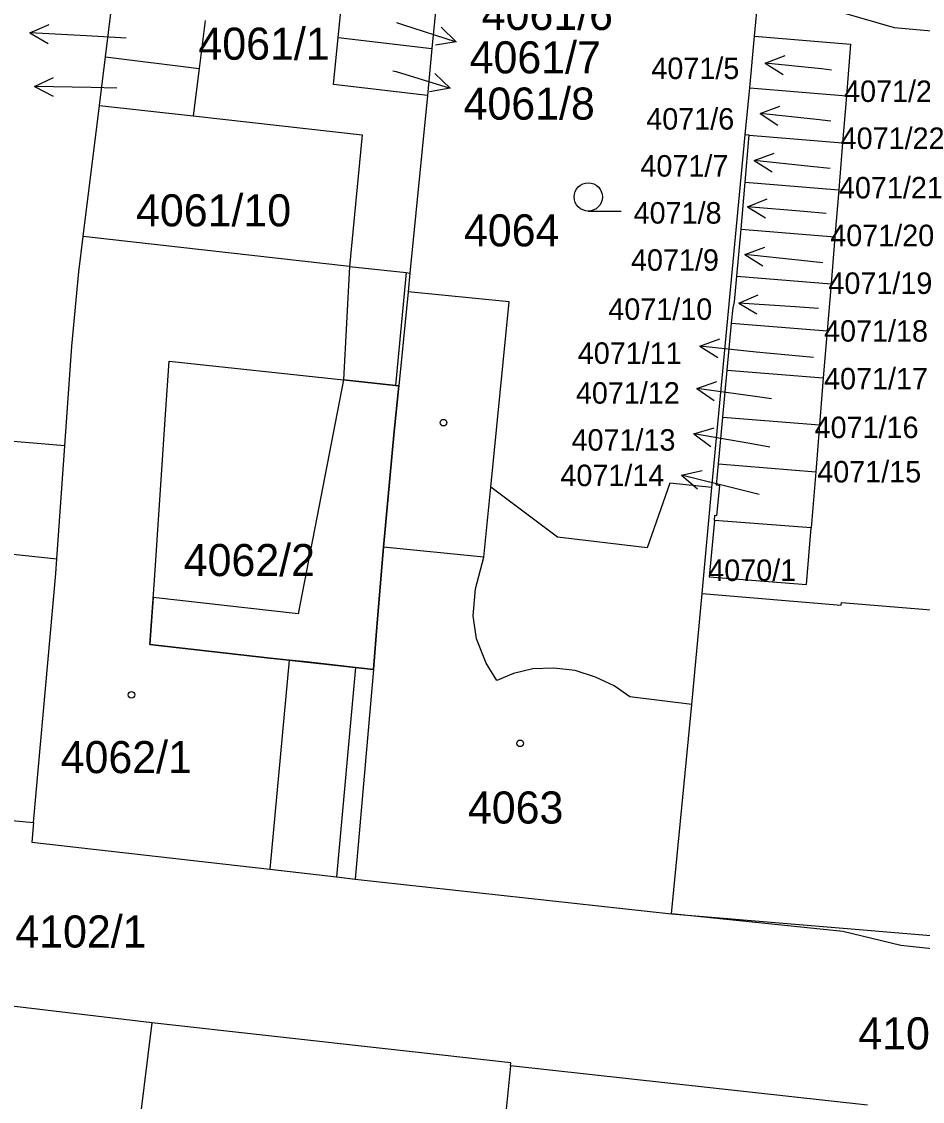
# Model space of a CAD drawing. Extents: x -756746 to -753363, y -1166406 to -1161727.
# Drawn here: x -755445.9 to -755398.2, y -1165694.3 to -1165637.1 of the extents above; entities that cross this region are included whole.
import ezdxf

# ---------------------------------------------------------------- set-up
doc = ezdxf.new("R2010")
doc.units = 0
for name, color, linetype in [('Hranice parcel', 7, 'Continuous'), ('Parcelní čísla', 7, 'Continuous'), ('Pop  PČ popisy', 7, 'Continuous'), ('Vnitřní kresba', 7, 'Continuous'), ('Věcná břemena k části', 7, 'Continuous'), ('Značky budov', 7, 'Continuous'), ('Značky kultur', 7, 'Continuous')]:
    doc.layers.add(name, color=color, linetype=linetype)

msp = doc.modelspace()

# ---------------------------------------------------------------- linework, layer by layer
at = {"layer": 'Hranice parcel'}
for p, q in [((-755429.14, -1165637.91), (-755428.89, -1165635.42)), ((-755423.93, -1165636.01), (-755424.18, -1165638.5)), ((-755407.09, -1165637.85), (-755406.88, -1165635.67)), ((-755441.47, -1165638.93), (-755441.15, -1165636.35)), ((-755436.2, -1165637.02), (-755436.51, -1165639.56)), ((-755429.14, -1165637.91), (-755424.18, -1165638.5)), ((-755407.34, -1165640.58), (-755407.09, -1165637.85)), ((-755424.18, -1165638.5), (-755424.42, -1165640.99)), ((-755441.79, -1165641.51), (-755441.47, -1165638.93)), ((-755441.47, -1165638.93), (-755436.51, -1165639.56)), ((-755436.51, -1165639.56), (-755436.82, -1165642.06)), ((-755407.58, -1165643.07), (-755407.34, -1165640.58)), ((-755407.34, -1165640.58), (-755402.21, -1165641)), ((-755424.42, -1165640.99), (-755425.34, -1165650.4)), ((-755402.21, -1165641), (-755402.42, -1165643.49)), ((-755442.66, -1165648.45), (-755441.79, -1165641.51)), ((-755441.79, -1165641.51), (-755436.82, -1165642.06)), ((-755409.34, -1165661.75), (-755407.58, -1165643.07)), ((-755407.36, -1165643.09), (-755407.58, -1165643.07)), ((-755407.36, -1165643.09), (-755402.42, -1165643.49)), ((-755402.42, -1165643.49), (-755402.62, -1165645.98)), ((-755407.8, -1165648.07), (-755407.58, -1165645.58)), ((-755407.58, -1165645.58), (-755402.62, -1165645.98)), ((-755402.62, -1165645.98), (-755402.82, -1165648.47)), ((-755428.54, -1165650.04), (-755442.66, -1165648.45)), ((-755408.02, -1165650.56), (-755407.8, -1165648.07)), ((-755407.8, -1165648.07), (-755402.82, -1165648.47)), ((-755402.82, -1165648.47), (-755403.03, -1165650.97)), ((-755425.34, -1165650.4), (-755425.44, -1165651.39)), ((-755408.02, -1165650.56), (-755403.03, -1165650.97)), ((-755425.44, -1165651.39), (-755425.93, -1165656.36)), ((-755403.03, -1165650.97), (-755403.23, -1165653.46)), ((-755408.53, -1165655.54), (-755408.3, -1165653.05)), ((-755408.3, -1165653.05), (-755403.23, -1165653.46)), ((-755403.23, -1165653.46), (-755403.44, -1165655.95)), ((-755408.76, -1165658.03), (-755408.53, -1165655.54)), ((-755408.53, -1165655.54), (-755403.44, -1165655.95)), ((-755403.44, -1165655.95), (-755403.64, -1165658.43)), ((-755409, -1165660.51), (-755408.76, -1165658.03)), ((-755408.76, -1165658.03), (-755403.64, -1165658.43)), ((-755443.63, -1165659.55), (-755456.28, -1165658.49)), ((-755403.64, -1165658.43), (-755403.84, -1165660.92)), ((-755409, -1165660.51), (-755403.84, -1165660.92)), ((-755403.84, -1165660.92), (-755404.09, -1165663.9)), ((-755409.86, -1165667.38), (-755409.34, -1165661.75)), ((-755404.09, -1165663.9), (-755409.21, -1165663.51)), ((-755409.86, -1165667.38), (-755402.49, -1165667.99)), ((-755427.28, -1165671.4), (-755428.25, -1165682.5)), ((-755457.56, -1165678.37), (-755445.28, -1165679.5)), ((-755428.25, -1165682.5), (-755411.48, -1165684.35)), ((-755411.48, -1165684.35), (-755378.36, -1165687.11)), ((-755439.02, -1165690.12), (-755453.31, -1165688.42)), ((-755420.01, -1165692.39), (-755421.39, -1165705.85)), ((-755401.1, -1165694.49), (-755420.01, -1165692.39))]:
    msp.add_line(p, q, dxfattribs=at)
for points in [[(-755404.16, -1165636.09), (-755399.69, -1165637.39), (-755389.61, -1165638.29), (-755388.18, -1165638.5)], [(-755424.42, -1165640.99), (-755429.39, -1165640.4), (-755429.14, -1165637.91)], [(-755407.09, -1165637.85), (-755401.99, -1165638.27), (-755402.21, -1165641)], [(-755436.82, -1165642.06), (-755427.88, -1165643.07), (-755428.54, -1165650.04)], [(-755407.58, -1165645.58), (-755407.38, -1165643.29), (-755407.36, -1165643.09)], [(-755443.63, -1165659.55), (-755443.26, -1165654.26), (-755442.89, -1165650.33), (-755442.66, -1165648.45)], [(-755428.54, -1165650.04), (-755425.55, -1165650.37), (-755425.34, -1165650.4)], [(-755408.3, -1165653.05), (-755408.22, -1165652.23), (-755408.14, -1165651.92), (-755408.02, -1165650.56)], [(-755409.34, -1165661.75), (-755411.58, -1165661.53), (-755412.77, -1165664.95), (-755417.52, -1165664.38), (-755421.05, -1165661.73), (-755420.09, -1165651.92), (-755425.44, -1165651.39)], [(-755427.28, -1165671.4), (-755428.22, -1165671.29), (-755430.83, -1165671), (-755431.74, -1165670.9), (-755432.74, -1165670.79), (-755439.13, -1165670.07), (-755438.87, -1165666.66), (-755438.29, -1165657.88), (-755438.1, -1165655.06), (-755428.87, -1165656.05), (-755426.1, -1165656.35), (-755425.93, -1165656.36)], [(-755425.93, -1165656.36), (-755426.17, -1165658.78), (-755426.74, -1165664.91), (-755427.07, -1165668.92), (-755427.28, -1165671.4)], [(-755445.28, -1165679.5), (-755444.39, -1165669.48), (-755444.11, -1165666.31), (-755444.05, -1165665.53), (-755443.63, -1165659.55)], [(-755409.21, -1165663.51), (-755409.19, -1165663.23), (-755409.08, -1165663.24), (-755408.93, -1165661.67), (-755409.1, -1165661.63), (-755409, -1165660.51)], [(-755409.21, -1165663.51), (-755409.48, -1165666.49), (-755404.33, -1165666.89), (-755404.09, -1165663.9)], [(-755411.48, -1165684.35), (-755410.41, -1165673.25), (-755409.86, -1165667.38)], [(-755402.49, -1165667.99), (-755402.48, -1165667.84), (-755393.85, -1165668.55), (-755393.86, -1165668.68), (-755376.96, -1165670.1)], [(-755445.28, -1165679.5), (-755445.38, -1165680.54), (-755432.77, -1165681.98), (-755429.24, -1165682.39), (-755428.25, -1165682.5)], [(-755378.36, -1165687.11), (-755378.46, -1165688.06), (-755389.82, -1165687.04), (-755399.34, -1165686.03), (-755402.41, -1165685.28), (-755411.48, -1165684.35)], [(-755439.02, -1165690.12), (-755440.68, -1165703.55), (-755440.8, -1165704.55), (-755441.63, -1165711.38)], [(-755420.01, -1165692.39), (-755419.99, -1165692.24), (-755439.02, -1165690.12)]]:
    msp.add_lwpolyline(points, dxfattribs=at)
at = {"layer": 'Pop  PČ popisy'}
for p, q in [((-755426.05, -1165637.12), (-755425.74, -1165637.22)), ((-755445.477, -1165637.673), (-755444.451, -1165637.225)), ((-755442.48, -1165637.83), (-755445.477, -1165637.673)), ((-755445.477, -1165637.673), (-755444.503, -1165638.225)), ((-755425.74, -1165637.22), (-755422.886, -1165638.147)), ((-755422.886, -1165638.147), (-755423.684, -1165637.362)), ((-755440.37, -1165637.94), (-755442.48, -1165637.83)), ((-755422.886, -1165638.147), (-755423.993, -1165638.314)), ((-755406.515, -1165639.266), (-755405.466, -1165638.873)), ((-755403.53, -1165639.58), (-755406.515, -1165639.266)), ((-755406.515, -1165639.266), (-755405.571, -1165639.869)), ((-755445.241, -1165640.508), (-755444.23, -1165640.024)), ((-755426.24, -1165639.67), (-755426.08, -1165639.72)), ((-755426.08, -1165639.72), (-755423.21, -1165640.597)), ((-755423.21, -1165640.597), (-755424.021, -1165639.826)), ((-755403.01, -1165639.64), (-755403.53, -1165639.58)), ((-755442.24, -1165640.56), (-755445.241, -1165640.508)), ((-755445.241, -1165640.508), (-755444.248, -1165641.026)), ((-755440.88, -1165640.59), (-755442.24, -1165640.56)), ((-755423.21, -1165640.597), (-755424.314, -1165640.783)), ((-755406.785, -1165641.946), (-755405.736, -1165641.553)), ((-755403.8, -1165642.26), (-755406.785, -1165641.946)), ((-755406.785, -1165641.946), (-755405.841, -1165642.549)), ((-755403.04, -1165642.35), (-755403.8, -1165642.26)), ((-755407.095, -1165644.426), (-755406.046, -1165644.033)), ((-755404.11, -1165644.74), (-755407.095, -1165644.426)), ((-755407.095, -1165644.426), (-755406.151, -1165645.029)), ((-755403.07, -1165644.86), (-755404.11, -1165644.74)), ((-755407.46, -1165646.878), (-755406.418, -1165646.467)), ((-755404.47, -1165647.14), (-755407.46, -1165646.878)), ((-755407.46, -1165646.878), (-755406.506, -1165647.465)), ((-755403.29, -1165647.24), (-755404.47, -1165647.14)), ((-755407.595, -1165649.416), (-755406.546, -1165649.023)), ((-755404.61, -1165649.73), (-755407.595, -1165649.416)), ((-755407.595, -1165649.416), (-755406.651, -1165650.019)), ((-755403.47, -1165649.85), (-755404.61, -1165649.73)), ((-755407.924, -1165651.981), (-755406.89, -1165651.551)), ((-755404.93, -1165652.19), (-755407.924, -1165651.981)), ((-755407.924, -1165651.981), (-755406.96, -1165652.55)), ((-755403.7, -1165652.28), (-755404.93, -1165652.19)), ((-755409.975, -1165654.266), (-755408.926, -1165653.873)), ((-755406.99, -1165654.58), (-755409.975, -1165654.266)), ((-755409.975, -1165654.266), (-755409.031, -1165654.869)), ((-755403.96, -1165654.87), (-755406.99, -1165654.58)), ((-755410.142, -1165656.502), (-755409.08, -1165656.146)), ((-755407.17, -1165656.92), (-755410.142, -1165656.502)), ((-755410.142, -1165656.502), (-755409.22, -1165657.138)), ((-755406.18, -1165657.06), (-755407.17, -1165656.92)), ((-755410.295, -1165658.909), (-755409.222, -1165658.59)), ((-755407.34, -1165659.43), (-755410.295, -1165658.909)), ((-755410.295, -1165658.909), (-755409.396, -1165659.576)), ((-755406.27, -1165659.62), (-755407.34, -1165659.43)), ((-755410.952, -1165661.094), (-755409.859, -1165660.85)), ((-755408.04, -1165661.82), (-755410.952, -1165661.094)), ((-755410.952, -1165661.094), (-755410.101, -1165661.822)), ((-755406.84, -1165662.13), (-755408.04, -1165661.82))]:
    msp.add_line(p, q, dxfattribs=at)
at = {"layer": 'Vnitřní kresba'}
for p, q in [((-755428.54, -1165650.04), (-755428.87, -1165656.05)), ((-755425.55, -1165650.37), (-755426.1, -1165656.35)), ((-755421.42, -1165665.44), (-755421.05, -1165661.73)), ((-755448.53, -1165665.05), (-755444.05, -1165665.53)), ((-755421.42, -1165665.44), (-755426.74, -1165664.91)), ((-755421.87, -1165667.13), (-755421.42, -1165665.44)), ((-755421.99, -1165668.56), (-755421.87, -1165667.13)), ((-755421.82, -1165669.77), (-755421.99, -1165668.56)), ((-755421.3, -1165671.06), (-755421.82, -1165669.77)), ((-755431.74, -1165670.9), (-755432.77, -1165681.98)), ((-755428.22, -1165671.29), (-755429.24, -1165682.39)), ((-755420.74, -1165671.99), (-755421.3, -1165671.06)), ((-755418.83, -1165671.37), (-755419.85, -1165671.61)), ((-755417.71, -1165671.33), (-755418.83, -1165671.37)), ((-755416.59, -1165671.45), (-755417.71, -1165671.33)), ((-755415.51, -1165671.8), (-755416.59, -1165671.45)), ((-755419.85, -1165671.61), (-755420.74, -1165671.99)), ((-755414.52, -1165672.26), (-755415.51, -1165671.8)), ((-755413.69, -1165672.85), (-755414.52, -1165672.26)), ((-755410.41, -1165673.25), (-755413.69, -1165672.85))]:
    msp.add_line(p, q, dxfattribs=at)
at = {"layer": 'Věcná břemena k části'}
msp.add_lwpolyline([(-755431.27, -1165668.45), (-755438.94, -1165667.58), (-755439.13, -1165670.07), (-755432.74, -1165670.79), (-755431.74, -1165670.9), (-755428.22, -1165671.29), (-755427.28, -1165671.4), (-755427.07, -1165668.92), (-755426.74, -1165664.91), (-755426.17, -1165658.78), (-755425.93, -1165656.36), (-755426.1, -1165656.35), (-755428.87, -1165656.05)], close=True, dxfattribs=at)
at = {"layer": 'Značky budov'}
for centre in [(-755423.567, -1165658.319), (-755440.097, -1165672.739), (-755419.507, -1165675.309)]:
    msp.add_circle(centre, 0.175, dxfattribs=at)
at = {"layer": 'Značky kultur'}
msp.add_line((-755415.893, -1165647.11), (-755414.143, -1165647.11), dxfattribs=at)
msp.add_circle((-755415.893, -1165646.36), 0.75, dxfattribs=at)

# ---------------------------------------------------------------- texts
at = {"layer": 'Parcelní čísla'}
for s, height, p in [('4061/6', 1.7, (-755421.54, -1165637.514)), ('4061/1', 1.7, (-755436.547, -1165639.09)), ('4061/7', 1.7, (-755422.18, -1165639.814)), ('4071/5', 1.139, (-755412.549, -1165640.114)), ('4061/8', 1.7, (-755422.5, -1165642.264)), ('4071/23', 1.139, (-755402.339, -1165641.329)), ('4071/6', 1.139, (-755412.819, -1165642.794)), ('4071/22', 1.139, (-755402.519, -1165643.819)), ('4071/7', 1.139, (-755413.129, -1165645.284)), ('4071/21', 1.139, (-755402.609, -1165646.439)), ('4061/10', 1.7, (-755439.856, -1165647.92)), ('4071/8', 1.139, (-755413.489, -1165647.774)), ('4064', 1.7, (-755422.48, -1165648.98)), ('4071/20', 1.139, (-755403.069, -1165648.969)), ('4071/9', 1.139, (-755413.629, -1165650.274)), ('4071/19', 1.139, (-755403.169, -1165651.499)), ('4071/10', 1.139, (-755414.829, -1165652.874)), ('4071/18', 1.139, (-755403.399, -1165654.029)), ('4071/11', 1.139, (-755416.449, -1165655.204)), ('4071/17', 1.139, (-755403.399, -1165656.559)), ('4071/12', 1.139, (-755416.549, -1165657.314)), ('4071/16', 1.139, (-755403.899, -1165659.139)), ('4071/13', 1.139, (-755416.779, -1165659.804)), ('4071/14', 1.139, (-755417.369, -1165661.684)), ('4071/15', 1.139, (-755403.759, -1165661.489)), ('4062/2', 1.7, (-755437.327, -1165666.45)), ('4070/1', 1.139, (-755409.534, -1165666.709)), ('4062/1', 1.7, (-755443.847, -1165676.89)), ('4063', 1.7, (-755422.27, -1165679.56)), ('4102/1', 1.7, (-755446.25, -1165686.13)), ('4102/2', 1.7, (-755401.585, -1165691.528))]:
    msp.add_text(s, height=height, dxfattribs=at).set_placement(p)

doc.saveas('drawing.dxf')
